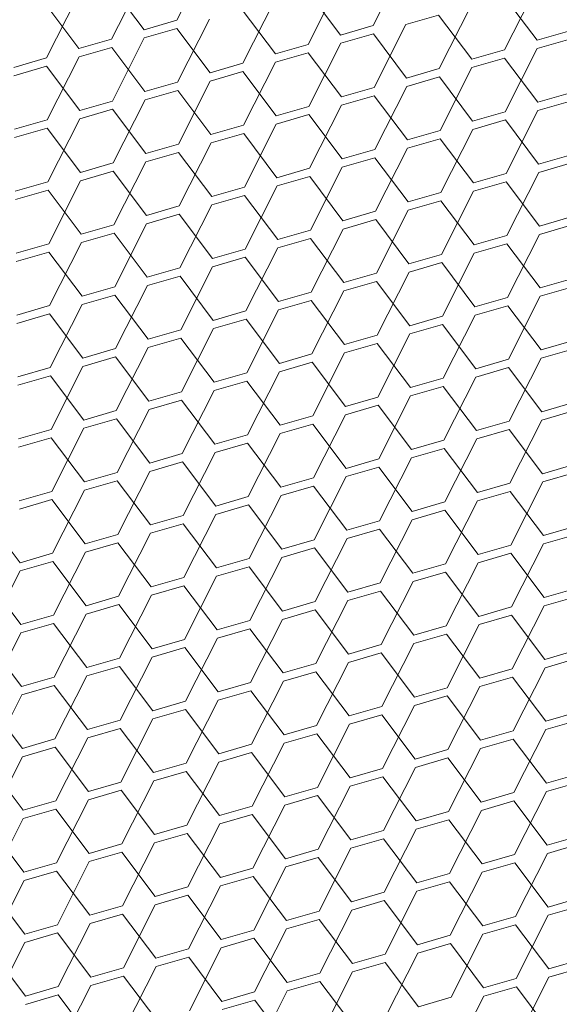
# Model space of a CAD drawing. Header units: millimetres. Extents: x 3925 to 5043, y -86 to 778.
# Tile 416 of 439: x 4961.87 to 4965.54, y 537.15 to 543.85. Entities that reach past the tile are written whole.
import ezdxf

# ---------------------------------------------------------------- set-up
doc = ezdxf.new("R2010")
doc.units = ezdxf.units.MM
doc.header["$LTSCALE"] = 46.255
doc.layers.add('H30K-DUST-FIDXF_CONTINUOUS_LINE', color=7, linetype='CONTINUOUS')

msp = doc.modelspace()

# ---------------------------------------------------------------- linework, layer by layer
at = {"layer": 'H30K-DUST-FIDXF_CONTINUOUS_LINE', "color": 7, "linetype": 'Continuous', "lineweight": 0}
for p, q in [((4962.9384, 543.8413), (4963.1556, 544.27)), ((4964.275, 543.8052), (4964.4923, 544.2338)), ((4962.7165, 543.7772), (4962.49, 544.0776)), ((4962.4946, 543.713), (4962.7119, 544.1417)), ((4963.8312, 543.6769), (4964.0485, 544.1056)), ((4962.0508, 543.5848), (4962.2681, 544.0134)), ((4964.0531, 543.741), (4963.8266, 544.0414)), ((4965.1679, 543.6408), (4965.3852, 544.0694)), ((4962.2727, 543.6489), (4962.0462, 543.9493)), ((4963.3875, 543.5486), (4963.6047, 543.9773)), ((4965.3898, 543.7049), (4965.1633, 544.0053)), ((4963.6094, 543.6128), (4963.3829, 543.9132)), ((4964.7195, 543.877), (4964.4976, 543.8129)), ((4964.946, 543.5766), (4964.7195, 543.877)), ((4964.7241, 543.5125), (4964.9414, 543.9412)), ((4962.7165, 543.7772), (4962.9384, 543.8413)), ((4962.9437, 543.4204), (4963.161, 543.849)), ((4964.2803, 543.3842), (4964.4976, 543.8129)), ((4962.9391, 543.7849), (4962.7172, 543.7208)), ((4963.1656, 543.4845), (4962.9391, 543.7849)), ((4964.0531, 543.741), (4964.275, 543.8052)), ((4964.2757, 543.7488), (4964.0538, 543.6846)), ((4964.5022, 543.4484), (4964.2757, 543.7488)), ((4965.3898, 543.7049), (4965.6117, 543.769)), ((4962.2727, 543.6489), (4962.4946, 543.713)), ((4962.4999, 543.2921), (4962.7172, 543.7208)), ((4963.6094, 543.6128), (4963.8312, 543.6769)), ((4963.8366, 543.256), (4964.0538, 543.6846)), ((4965.6124, 543.7126), (4965.3905, 543.6485)), ((4962.4953, 543.6566), (4962.2734, 543.5925)), ((4962.7218, 543.3562), (4962.4953, 543.6566)), ((4963.832, 543.6205), (4963.6101, 543.5564)), ((4964.0585, 543.3201), (4963.832, 543.6205)), ((4964.946, 543.5766), (4965.1679, 543.6408)), ((4965.1732, 543.2198), (4965.3905, 543.6485)), ((4961.8289, 543.5206), (4962.0508, 543.5848)), ((4962.0562, 543.1638), (4962.2734, 543.5925)), ((4963.1656, 543.4845), (4963.3875, 543.5486)), ((4963.3928, 543.1277), (4963.6101, 543.5564)), ((4965.1686, 543.5844), (4964.9467, 543.5202)), ((4965.3951, 543.284), (4965.1686, 543.5844)), ((4962.0515, 543.5284), (4961.8297, 543.4642)), ((4962.278, 543.228), (4962.0515, 543.5284)), ((4963.3882, 543.4922), (4963.1663, 543.4281)), ((4963.6147, 543.1918), (4963.3882, 543.4922)), ((4964.5022, 543.4484), (4964.7241, 543.5125)), ((4964.7295, 543.0916), (4964.9467, 543.5202)), ((4962.7218, 543.3562), (4962.9437, 543.4204)), ((4962.949, 542.9994), (4963.1663, 543.4281)), ((4964.7248, 543.4561), (4964.5029, 543.392)), ((4964.9513, 543.1557), (4964.7248, 543.4561)), ((4962.9444, 543.364), (4962.7225, 543.2998)), ((4963.1709, 543.0636), (4962.9444, 543.364)), ((4964.0585, 543.3201), (4964.2803, 543.3842)), ((4964.2857, 542.9633), (4964.5029, 543.392)), ((4965.3951, 543.284), (4965.617, 543.3481)), ((4962.278, 543.228), (4962.4999, 543.2921)), ((4962.5053, 542.8712), (4962.7225, 543.2998)), ((4964.2811, 543.3278), (4964.0592, 543.2637)), ((4964.5076, 543.0274), (4964.2811, 543.3278)), ((4965.6177, 543.2917), (4965.3958, 543.2276)), ((4962.5006, 543.2357), (4962.2788, 543.1716)), ((4962.7271, 542.9353), (4962.5006, 543.2357)), ((4963.6147, 543.1918), (4963.8366, 543.256)), ((4963.8419, 542.835), (4964.0592, 543.2637)), ((4964.9513, 543.1557), (4965.1732, 543.2198)), ((4965.1786, 542.7989), (4965.3958, 543.2276)), ((4961.8343, 543.0997), (4962.0562, 543.1638)), ((4962.0615, 542.7429), (4962.2788, 543.1716)), ((4963.8373, 543.1996), (4963.6154, 543.1354)), ((4964.0638, 542.8992), (4963.8373, 543.1996)), ((4965.1739, 543.1634), (4964.9521, 543.0993)), ((4965.4004, 542.863), (4965.1739, 543.1634)), ((4962.0569, 543.1074), (4961.835, 543.0433)), ((4962.2834, 542.807), (4962.0569, 543.1074)), ((4963.1709, 543.0636), (4963.3928, 543.1277)), ((4963.3981, 542.7068), (4963.6154, 543.1354)), ((4964.5076, 543.0274), (4964.7295, 543.0916)), ((4964.7348, 542.6706), (4964.9521, 543.0993)), ((4962.9544, 542.5785), (4963.1716, 543.0072)), ((4963.3935, 543.0713), (4963.1716, 543.0072)), ((4963.62, 542.7709), (4963.3935, 543.0713)), ((4964.7302, 543.0352), (4964.5083, 542.971)), ((4964.9567, 542.7348), (4964.7302, 543.0352)), ((4962.7271, 542.9353), (4962.949, 542.9994)), ((4962.9497, 542.943), (4962.7279, 542.8789)), ((4963.1762, 542.6426), (4962.9497, 542.943)), ((4964.0638, 542.8992), (4964.2857, 542.9633)), ((4964.291, 542.5424), (4964.5083, 542.971)), ((4962.5106, 542.4502), (4962.7279, 542.8789)), ((4964.2864, 542.9069), (4964.0645, 542.8428)), ((4964.5129, 542.6065), (4964.2864, 542.9069)), ((4965.4004, 542.863), (4965.6223, 542.9272)), ((4962.2834, 542.807), (4962.5053, 542.8712)), ((4962.506, 542.8148), (4962.2841, 542.7506)), ((4962.7325, 542.5144), (4962.506, 542.8148)), ((4963.62, 542.7709), (4963.8419, 542.835)), ((4963.8472, 542.4141), (4964.0645, 542.8428)), ((4965.1839, 542.378), (4965.4012, 542.8066)), ((4965.623, 542.8708), (4965.4012, 542.8066)), ((4961.8396, 542.6788), (4962.0615, 542.7429)), ((4962.0668, 542.322), (4962.2841, 542.7506)), ((4963.8426, 542.7786), (4963.6207, 542.7145)), ((4964.0691, 542.4782), (4963.8426, 542.7786)), ((4964.9567, 542.7348), (4965.1786, 542.7989)), ((4965.1793, 542.7425), (4964.9574, 542.6784)), ((4965.4058, 542.4421), (4965.1793, 542.7425)), ((4962.0622, 542.6865), (4961.8403, 542.6224)), ((4962.2887, 542.3861), (4962.0622, 542.6865)), ((4963.1762, 542.6426), (4963.3981, 542.7068)), ((4963.4035, 542.2858), (4963.6207, 542.7145)), ((4964.5129, 542.6065), (4964.7348, 542.6706)), ((4964.7401, 542.2497), (4964.9574, 542.6784)), ((4963.3989, 542.6504), (4963.177, 542.5862)), ((4963.6254, 542.35), (4963.3989, 542.6504)), ((4964.7355, 542.6142), (4964.5136, 542.5501)), ((4964.962, 542.3138), (4964.7355, 542.6142)), ((4962.7325, 542.5144), (4962.9544, 542.5785)), ((4962.9597, 542.1576), (4963.177, 542.5862)), ((4964.0691, 542.4782), (4964.291, 542.5424)), ((4964.2963, 542.1214), (4964.5136, 542.5501)), ((4962.9551, 542.5221), (4962.7332, 542.458)), ((4963.1816, 542.2217), (4962.9551, 542.5221)), ((4964.2917, 542.486), (4964.0698, 542.4218)), ((4964.5182, 542.1856), (4964.2917, 542.486)), ((4965.4058, 542.4421), (4965.6277, 542.5062)), ((4962.2887, 542.3861), (4962.5106, 542.4502)), ((4962.5159, 542.0293), (4962.7332, 542.458)), ((4963.6254, 542.35), (4963.8472, 542.4141)), ((4963.8526, 541.9932), (4964.0698, 542.4218)), ((4965.6284, 542.4498), (4965.4065, 542.3857)), ((4962.5113, 542.3938), (4962.2894, 542.3297)), ((4962.7378, 542.0934), (4962.5113, 542.3938)), ((4963.848, 542.3577), (4963.6261, 542.2936)), ((4964.0745, 542.0573), (4963.848, 542.3577)), ((4964.962, 542.3138), (4965.1839, 542.378)), ((4965.1892, 541.957), (4965.4065, 542.3857)), ((4961.8449, 542.2578), (4962.0668, 542.322)), ((4962.0722, 541.901), (4962.2894, 542.3297)), ((4963.1816, 542.2217), (4963.4035, 542.2858)), ((4963.4088, 541.8649), (4963.6261, 542.2936)), ((4965.1846, 542.3216), (4964.9627, 542.2575)), ((4965.4111, 542.0212), (4965.1846, 542.3216)), ((4962.0675, 542.2656), (4961.8456, 542.2015)), ((4962.294, 541.9652), (4962.0675, 542.2656)), ((4963.4042, 542.2295), (4963.1823, 542.1653)), ((4963.6307, 541.929), (4963.4042, 542.2295)), ((4964.5182, 542.1856), (4964.7401, 542.2497)), ((4964.7454, 541.8288), (4964.9627, 542.2575)), ((4962.7378, 542.0934), (4962.9597, 542.1576)), ((4962.965, 541.7366), (4963.1823, 542.1653)), ((4964.7408, 542.1933), (4964.5189, 542.1292)), ((4964.9673, 541.8929), (4964.7408, 542.1933)), ((4962.9604, 542.1012), (4962.7385, 542.0371)), ((4963.1869, 541.8008), (4962.9604, 542.1012)), ((4964.0745, 542.0573), (4964.2963, 542.1214)), ((4964.3017, 541.7005), (4964.5189, 542.1292)), ((4965.4111, 542.0212), (4965.633, 542.0853)), ((4962.294, 541.9652), (4962.5159, 542.0293)), ((4962.5213, 541.6084), (4962.7385, 542.0371)), ((4964.2971, 542.0651), (4964.0752, 542.0009)), ((4964.5236, 541.7646), (4964.2971, 542.0651)), ((4965.6337, 542.0289), (4965.4118, 541.9648)), ((4962.5166, 541.9729), (4962.2948, 541.9088)), ((4962.7431, 541.6725), (4962.5166, 541.9729)), ((4963.6307, 541.929), (4963.8526, 541.9932)), ((4963.8533, 541.9368), (4963.6314, 541.8727)), ((4964.0798, 541.6364), (4963.8533, 541.9368)), ((4963.8579, 541.5723), (4964.0752, 542.0009)), ((4964.9673, 541.8929), (4965.1892, 541.957)), ((4965.1945, 541.5361), (4965.4118, 541.9648)), ((4961.8503, 541.8369), (4962.0722, 541.901)), ((4962.0775, 541.4801), (4962.2948, 541.9088)), ((4963.4141, 541.444), (4963.6314, 541.8727)), ((4965.1899, 541.9007), (4964.968, 541.8365)), ((4965.4164, 541.6003), (4965.1899, 541.9007)), ((4962.0729, 541.8447), (4961.851, 541.7805)), ((4962.2994, 541.5443), (4962.0729, 541.8447)), ((4963.1869, 541.8008), (4963.4088, 541.8649)), ((4963.4095, 541.8085), (4963.1876, 541.7444)), ((4963.636, 541.5081), (4963.4095, 541.8085)), ((4964.5236, 541.7646), (4964.7454, 541.8288)), ((4964.7508, 541.4079), (4964.968, 541.8365)), ((4962.7431, 541.6725), (4962.965, 541.7366)), ((4962.9704, 541.3157), (4963.1876, 541.7444)), ((4964.7462, 541.7724), (4964.5243, 541.7083)), ((4964.9727, 541.472), (4964.7462, 541.7724)), ((4962.9657, 541.6803), (4962.7439, 541.6161)), ((4963.1922, 541.3799), (4962.9657, 541.6803)), ((4964.0798, 541.6364), (4964.3017, 541.7005)), ((4964.307, 541.2796), (4964.5243, 541.7083)), ((4962.2994, 541.5443), (4962.5213, 541.6084)), ((4962.5266, 541.1875), (4962.7439, 541.6161)), ((4964.3024, 541.6441), (4964.0805, 541.58)), ((4964.5289, 541.3437), (4964.3024, 541.6441)), ((4965.4164, 541.6003), (4965.6383, 541.6644)), ((4965.639, 541.608), (4965.4171, 541.5439)), ((4962.522, 541.552), (4962.3001, 541.4879)), ((4962.7485, 541.2516), (4962.522, 541.552)), ((4963.636, 541.5081), (4963.8579, 541.5723)), ((4963.8632, 541.1513), (4964.0805, 541.58)), ((4964.9727, 541.472), (4965.1945, 541.5361)), ((4965.1999, 541.1152), (4965.4171, 541.5439)), ((4961.8556, 541.416), (4962.0775, 541.4801)), ((4962.0828, 541.0592), (4962.3001, 541.4879)), ((4963.8586, 541.5159), (4963.6367, 541.4517)), ((4964.0851, 541.2155), (4963.8586, 541.5159)), ((4965.1953, 541.4797), (4964.9734, 541.4156)), ((4965.4218, 541.1793), (4965.1953, 541.4797)), ((4962.0782, 541.4237), (4961.8563, 541.3596)), ((4962.3047, 541.1233), (4962.0782, 541.4237)), ((4963.1922, 541.3799), (4963.4141, 541.444)), ((4963.4195, 541.0231), (4963.6367, 541.4517)), ((4964.5289, 541.3437), (4964.7508, 541.4079)), ((4964.7561, 540.9869), (4964.9734, 541.4156)), ((4963.4148, 541.3876), (4963.193, 541.3235)), ((4963.6413, 541.0872), (4963.4148, 541.3876)), ((4964.7515, 541.3515), (4964.5296, 541.2873)), ((4964.978, 541.0511), (4964.7515, 541.3515)), ((4962.7485, 541.2516), (4962.9704, 541.3157)), ((4962.9757, 540.8948), (4963.193, 541.3235)), ((4964.0851, 541.2155), (4964.307, 541.2796)), ((4964.3123, 540.8587), (4964.5296, 541.2873)), ((4962.9711, 541.2593), (4962.7492, 541.1952)), ((4963.1976, 540.9589), (4962.9711, 541.2593)), ((4964.3077, 541.2232), (4964.0858, 541.1591)), ((4964.5342, 540.9228), (4964.3077, 541.2232)), ((4965.4218, 541.1793), (4965.6437, 541.2435)), ((4962.3047, 541.1233), (4962.5266, 541.1875)), ((4962.5273, 541.1311), (4962.3054, 541.0669)), ((4962.7538, 540.8307), (4962.5273, 541.1311)), ((4962.5319, 540.7665), (4962.7492, 541.1952)), ((4963.6413, 541.0872), (4963.8632, 541.1513)), ((4963.8686, 540.7304), (4964.0858, 541.1591)), ((4965.6444, 541.1871), (4965.4225, 541.1229)), ((4962.0881, 540.6383), (4962.3054, 541.0669)), ((4963.8639, 541.0949), (4963.6421, 541.0308)), ((4964.0904, 540.7945), (4963.8639, 541.0949)), ((4964.978, 541.0511), (4965.1999, 541.1152)), ((4965.2052, 540.6943), (4965.4225, 541.1229)), ((4961.8609, 540.9951), (4962.0828, 541.0592)), ((4962.0835, 541.0028), (4961.8616, 540.9387)), ((4962.31, 540.7024), (4962.0835, 541.0028)), ((4963.1976, 540.9589), (4963.4195, 541.0231)), ((4963.4248, 540.6021), (4963.6421, 541.0308)), ((4965.2006, 541.0588), (4964.9787, 540.9947)), ((4965.4271, 540.7584), (4965.2006, 541.0588)), ((4963.4202, 540.9667), (4963.1983, 540.9025)), ((4963.6467, 540.6663), (4963.4202, 540.9667)), ((4964.5342, 540.9228), (4964.7561, 540.9869)), ((4964.7568, 540.9305), (4964.5349, 540.8664)), ((4964.9833, 540.6301), (4964.7568, 540.9305)), ((4964.7614, 540.566), (4964.9787, 540.9947)), ((4962.7538, 540.8307), (4962.9757, 540.8948)), ((4962.981, 540.4739), (4963.1983, 540.9025)), ((4964.3177, 540.4377), (4964.5349, 540.8664)), ((4962.9764, 540.8384), (4962.7545, 540.7743)), ((4963.2029, 540.538), (4962.9764, 540.8384)), ((4964.0904, 540.7945), (4964.3123, 540.8587)), ((4964.313, 540.8023), (4964.0912, 540.7381)), ((4964.5396, 540.5019), (4964.313, 540.8023)), ((4965.4271, 540.7584), (4965.649, 540.8225)), ((4962.31, 540.7024), (4962.5319, 540.7665)), ((4962.5372, 540.3456), (4962.7545, 540.7743)), ((4963.6467, 540.6663), (4963.8686, 540.7304)), ((4963.8739, 540.3095), (4964.0912, 540.7381)), ((4965.6497, 540.7661), (4965.4278, 540.702)), ((4962.5326, 540.7101), (4962.3107, 540.646)), ((4962.7591, 540.4097), (4962.5326, 540.7101)), ((4963.8693, 540.674), (4963.6474, 540.6099)), ((4964.0958, 540.3736), (4963.8693, 540.674)), ((4964.9833, 540.6301), (4965.2052, 540.6943)), ((4965.2105, 540.2733), (4965.4278, 540.702)), ((4961.8663, 540.5741), (4962.0881, 540.6383)), ((4962.0935, 540.2173), (4962.3107, 540.646)), ((4963.2029, 540.538), (4963.4248, 540.6021)), ((4963.4301, 540.1812), (4963.6474, 540.6099)), ((4965.2059, 540.6379), (4964.984, 540.5737)), ((4965.4324, 540.3375), (4965.2059, 540.6379)), ((4962.0889, 540.5819), (4961.867, 540.5177)), ((4962.3154, 540.2815), (4962.0889, 540.5819)), ((4963.4255, 540.5457), (4963.2036, 540.4816)), ((4963.652, 540.2453), (4963.4255, 540.5457)), ((4964.5396, 540.5019), (4964.7614, 540.566)), ((4964.7668, 540.1451), (4964.984, 540.5737)), ((4962.7591, 540.4097), (4962.981, 540.4739)), ((4962.9864, 540.0529), (4963.2036, 540.4816)), ((4964.7622, 540.5096), (4964.5403, 540.4455)), ((4964.9887, 540.2092), (4964.7622, 540.5096)), ((4961.8716, 540.1532), (4961.6451, 540.4536)), ((4962.9817, 540.4175), (4962.7598, 540.3533)), ((4963.2082, 540.1171), (4962.9817, 540.4175)), ((4964.0958, 540.3736), (4964.3177, 540.4377)), ((4964.323, 540.0168), (4964.5403, 540.4455)), ((4965.4324, 540.3375), (4965.6543, 540.4016)), ((4962.3154, 540.2815), (4962.5372, 540.3456)), ((4962.5426, 539.9247), (4962.7598, 540.3533)), ((4964.3184, 540.3813), (4964.0965, 540.3172)), ((4964.5449, 540.0809), (4964.3184, 540.3813)), ((4965.655, 540.3452), (4965.4331, 540.2811)), ((4962.538, 540.2892), (4962.3161, 540.2251)), ((4962.7645, 539.9888), (4962.538, 540.2892)), ((4963.652, 540.2453), (4963.8739, 540.3095)), ((4963.8792, 539.8885), (4964.0965, 540.3172)), ((4964.9887, 540.2092), (4965.2105, 540.2733)), ((4965.2159, 539.8524), (4965.4331, 540.2811)), ((4961.8716, 540.1532), (4962.0935, 540.2173)), ((4962.0988, 539.7964), (4962.3161, 540.2251)), ((4963.8746, 540.2531), (4963.6527, 540.1889)), ((4964.1011, 539.9527), (4963.8746, 540.2531)), ((4965.2113, 540.2169), (4964.9894, 540.1528)), ((4965.4378, 539.9165), (4965.2113, 540.2169)), ((4962.0942, 540.1609), (4961.8723, 540.0968)), ((4962.3207, 539.8605), (4962.0942, 540.1609)), ((4963.2082, 540.1171), (4963.4301, 540.1812)), ((4963.4355, 539.7603), (4963.6527, 540.1889)), ((4964.5449, 540.0809), (4964.7668, 540.1451)), ((4964.7721, 539.7241), (4964.9894, 540.1528)), ((4961.655, 539.6681), (4961.8723, 540.0968)), ((4962.9917, 539.632), (4963.209, 540.0607)), ((4963.4308, 540.1248), (4963.209, 540.0607)), ((4963.6573, 539.8244), (4963.4308, 540.1248)), ((4964.7675, 540.0887), (4964.5456, 540.0245)), ((4964.994, 539.7883), (4964.7675, 540.0887)), ((4961.8769, 539.7323), (4961.6504, 540.0327)), ((4962.7645, 539.9888), (4962.9864, 540.0529)), ((4962.9871, 539.9965), (4962.7652, 539.9324)), ((4963.2136, 539.6961), (4962.9871, 539.9965)), ((4964.1011, 539.9527), (4964.323, 540.0168)), ((4964.3283, 539.5959), (4964.5456, 540.0245)), ((4962.5479, 539.5037), (4962.7652, 539.9324)), ((4964.3237, 539.9604), (4964.1018, 539.8963)), ((4964.5502, 539.66), (4964.3237, 539.9604)), ((4965.4378, 539.9165), (4965.6596, 539.9807)), ((4962.3207, 539.8605), (4962.5426, 539.9247)), ((4962.5433, 539.8683), (4962.3214, 539.8041)), ((4962.7698, 539.5679), (4962.5433, 539.8683)), ((4963.6573, 539.8244), (4963.8792, 539.8885)), ((4963.8846, 539.4676), (4964.1018, 539.8963)), ((4965.2212, 539.4315), (4965.4385, 539.8601)), ((4965.6604, 539.9243), (4965.4385, 539.8601)), ((4961.8769, 539.7323), (4962.0988, 539.7964)), ((4962.1041, 539.3755), (4962.3214, 539.8041)), ((4963.8799, 539.8321), (4963.6581, 539.768)), ((4964.1064, 539.5317), (4963.8799, 539.8321)), ((4964.994, 539.7883), (4965.2159, 539.8524)), ((4965.2166, 539.796), (4964.9947, 539.7319)), ((4965.4431, 539.4956), (4965.2166, 539.796)), ((4962.0995, 539.74), (4961.8776, 539.6759)), ((4962.326, 539.4396), (4962.0995, 539.74)), ((4963.2136, 539.6961), (4963.4355, 539.7603)), ((4963.4408, 539.3393), (4963.6581, 539.768)), ((4964.7774, 539.3032), (4964.9947, 539.7319)), ((4961.6604, 539.2472), (4961.8776, 539.6759)), ((4963.4362, 539.7039), (4963.2143, 539.6397)), ((4963.6627, 539.4035), (4963.4362, 539.7039)), ((4964.5502, 539.66), (4964.7721, 539.7241)), ((4964.7728, 539.6677), (4964.5509, 539.6036)), ((4964.9993, 539.3673), (4964.7728, 539.6677)), ((4961.8823, 539.3113), (4961.6557, 539.6117)), ((4962.7698, 539.5679), (4962.9917, 539.632)), ((4962.997, 539.2111), (4963.2143, 539.6397)), ((4964.1064, 539.5317), (4964.3283, 539.5959)), ((4964.3337, 539.1749), (4964.5509, 539.6036)), ((4962.9924, 539.5756), (4962.7705, 539.5115)), ((4963.2189, 539.2752), (4962.9924, 539.5756)), ((4964.329, 539.5395), (4964.1072, 539.4753)), ((4964.5555, 539.2391), (4964.329, 539.5395)), ((4965.4431, 539.4956), (4965.665, 539.5597)), ((4962.326, 539.4396), (4962.5479, 539.5037)), ((4962.5532, 539.0828), (4962.7705, 539.5115)), ((4963.6627, 539.4035), (4963.8846, 539.4676)), ((4963.8899, 539.0467), (4964.1072, 539.4753)), ((4965.6657, 539.5033), (4965.4438, 539.4392)), ((4962.5486, 539.4473), (4962.3267, 539.3832)), ((4962.7751, 539.1469), (4962.5486, 539.4473)), ((4963.8853, 539.4112), (4963.6634, 539.3471)), ((4964.1118, 539.1108), (4963.8853, 539.4112)), ((4964.9993, 539.3673), (4965.2212, 539.4315)), ((4965.2265, 539.0105), (4965.4438, 539.4392)), ((4961.8823, 539.3113), (4962.1041, 539.3755)), ((4962.1095, 538.9545), (4962.3267, 539.3832)), ((4963.2189, 539.2752), (4963.4408, 539.3393)), ((4963.4461, 538.9184), (4963.6634, 539.3471)), ((4965.2219, 539.3751), (4965, 539.3109)), ((4965.4484, 539.0747), (4965.2219, 539.3751)), ((4962.1049, 539.3191), (4961.883, 539.2549)), ((4962.3314, 539.0187), (4962.1049, 539.3191)), ((4963.4415, 539.2829), (4963.2196, 539.2188)), ((4963.668, 538.9825), (4963.4415, 539.2829)), ((4964.5555, 539.2391), (4964.7774, 539.3032)), ((4964.7828, 538.8823), (4965, 539.3109)), ((4961.8876, 538.8904), (4961.6611, 539.1908)), ((4961.6657, 538.8263), (4961.883, 539.2549)), ((4962.7751, 539.1469), (4962.997, 539.2111)), ((4963.0023, 538.7901), (4963.2196, 539.2188)), ((4964.7781, 539.2468), (4964.5563, 539.1827)), ((4965.0046, 538.9464), (4964.7781, 539.2468)), ((4962.9977, 539.1547), (4962.7758, 539.0905)), ((4963.2242, 538.8543), (4962.9977, 539.1547)), ((4964.1118, 539.1108), (4964.3337, 539.1749)), ((4964.339, 538.754), (4964.5563, 539.1827)), ((4965.4484, 539.0747), (4965.6703, 539.1388)), ((4962.3314, 539.0187), (4962.5532, 539.0828)), ((4962.5586, 538.6619), (4962.7758, 539.0905)), ((4964.3344, 539.1185), (4964.1125, 539.0544)), ((4964.5609, 538.8181), (4964.3344, 539.1185)), ((4965.671, 539.0824), (4965.4491, 539.0183)), ((4962.554, 539.0264), (4962.3321, 538.9623)), ((4962.7805, 538.726), (4962.554, 539.0264)), ((4963.668, 538.9825), (4963.8899, 539.0467)), ((4963.8906, 538.9903), (4963.6687, 538.9261)), ((4964.1171, 538.6899), (4963.8906, 538.9903)), ((4963.8952, 538.6257), (4964.1125, 539.0544)), ((4965.0046, 538.9464), (4965.2265, 539.0105)), ((4965.2319, 538.5896), (4965.4491, 539.0183)), ((4961.8876, 538.8904), (4962.1095, 538.9545)), ((4962.1148, 538.5336), (4962.3321, 538.9623)), ((4963.4514, 538.4975), (4963.6687, 538.9261)), ((4965.2272, 538.9541), (4965.0054, 538.89)), ((4965.4538, 538.6537), (4965.2272, 538.9541)), ((4962.1102, 538.8981), (4961.8883, 538.834)), ((4962.3367, 538.5977), (4962.1102, 538.8981)), ((4963.2242, 538.8543), (4963.4461, 538.9184)), ((4963.4468, 538.862), (4963.2249, 538.7979)), ((4963.6733, 538.5616), (4963.4468, 538.862)), ((4964.5609, 538.8181), (4964.7828, 538.8823)), ((4964.7881, 538.4613), (4965.0054, 538.89)), ((4961.671, 538.4053), (4961.8883, 538.834)), ((4962.7805, 538.726), (4963.0023, 538.7901)), ((4963.0077, 538.3692), (4963.2249, 538.7979)), ((4964.7835, 538.8259), (4964.5616, 538.7617)), ((4965.01, 538.5255), (4964.7835, 538.8259)), ((4961.8929, 538.4695), (4961.6664, 538.7699)), ((4963.0031, 538.7337), (4962.7812, 538.6696)), ((4963.2296, 538.4333), (4963.0031, 538.7337)), ((4964.1171, 538.6899), (4964.339, 538.754)), ((4964.3443, 538.3331), (4964.5616, 538.7617)), ((4962.3367, 538.5977), (4962.5586, 538.6619)), ((4962.5639, 538.2409), (4962.7812, 538.6696)), ((4964.3397, 538.6976), (4964.1178, 538.6335)), ((4964.5662, 538.3972), (4964.3397, 538.6976)), ((4965.4538, 538.6537), (4965.6756, 538.7179)), ((4965.6764, 538.6615), (4965.4545, 538.5973)), ((4962.5593, 538.6055), (4962.3374, 538.5413)), ((4962.7858, 538.3051), (4962.5593, 538.6055)), ((4963.6733, 538.5616), (4963.8952, 538.6257)), ((4963.9005, 538.2048), (4964.1178, 538.6335)), ((4965.01, 538.5255), (4965.2319, 538.5896)), ((4965.2372, 538.1687), (4965.4545, 538.5973)), ((4961.8929, 538.4695), (4962.1148, 538.5336)), ((4962.1201, 538.1127), (4962.3374, 538.5413)), ((4963.8959, 538.5693), (4963.674, 538.5052)), ((4964.1224, 538.2689), (4963.8959, 538.5693)), ((4965.2326, 538.5332), (4965.0107, 538.4691)), ((4965.4591, 538.2328), (4965.2326, 538.5332)), ((4962.1155, 538.4772), (4961.8936, 538.4131)), ((4962.342, 538.1768), (4962.1155, 538.4772)), ((4963.2296, 538.4333), (4963.4514, 538.4975)), ((4963.4568, 538.0765), (4963.674, 538.5052)), ((4964.5662, 538.3972), (4964.7881, 538.4613)), ((4964.7934, 538.0404), (4965.0107, 538.4691)), ((4961.6764, 537.9844), (4961.8936, 538.4131)), ((4963.4522, 538.4411), (4963.2303, 538.3769)), ((4963.6787, 538.1407), (4963.4522, 538.4411)), ((4964.7888, 538.4049), (4964.5669, 538.3408)), ((4965.0153, 538.1045), (4964.7888, 538.4049)), ((4961.8982, 538.0485), (4961.6717, 538.3489)), ((4962.7858, 538.3051), (4963.0077, 538.3692)), ((4963.013, 537.9483), (4963.2303, 538.3769)), ((4964.1224, 538.2689), (4964.3443, 538.3331)), ((4964.3497, 537.9121), (4964.5669, 538.3408)), ((4963.0084, 538.3128), (4962.7865, 538.2487)), ((4963.2349, 538.0124), (4963.0084, 538.3128)), ((4964.345, 538.2767), (4964.1231, 538.2126)), ((4964.5715, 537.9763), (4964.345, 538.2767)), ((4965.4591, 538.2328), (4965.681, 538.2969)), ((4962.342, 538.1768), (4962.5639, 538.2409)), ((4962.5692, 537.82), (4962.7865, 538.2487)), ((4963.6787, 538.1407), (4963.9005, 538.2048)), ((4963.9059, 537.7839), (4964.1231, 538.2126)), ((4965.6817, 538.2406), (4965.4598, 538.1764)), ((4962.1255, 537.6917), (4962.3427, 538.1204)), ((4962.5646, 538.1846), (4962.3427, 538.1204)), ((4962.7911, 537.8841), (4962.5646, 538.1846)), ((4963.9013, 538.1484), (4963.6794, 538.0843)), ((4964.1278, 537.848), (4963.9013, 538.1484)), ((4965.0153, 538.1045), (4965.2372, 538.1687)), ((4965.2425, 537.7477), (4965.4598, 538.1764)), ((4961.8982, 538.0485), (4962.1201, 538.1127)), ((4962.1208, 538.0563), (4961.899, 537.9922)), ((4962.3473, 537.7559), (4962.1208, 538.0563)), ((4963.2349, 538.0124), (4963.4568, 538.0765)), ((4963.4621, 537.6556), (4963.6794, 538.0843)), ((4965.2379, 538.1123), (4965.016, 538.0482)), ((4965.4644, 537.8119), (4965.2379, 538.1123)), ((4961.6817, 537.5635), (4961.899, 537.9922)), ((4963.4575, 538.0202), (4963.2356, 537.956)), ((4963.684, 537.7197), (4963.4575, 538.0202)), ((4964.5715, 537.9763), (4964.7934, 538.0404)), ((4964.7988, 537.6195), (4965.016, 538.0482)), ((4961.9036, 537.6276), (4961.6771, 537.928)), ((4962.7911, 537.8841), (4963.013, 537.9483)), ((4963.0183, 537.5274), (4963.2356, 537.956)), ((4964.355, 537.4912), (4964.5723, 537.9199)), ((4964.7941, 537.984), (4964.5723, 537.9199)), ((4965.0206, 537.6836), (4964.7941, 537.984)), ((4963.0137, 537.8919), (4962.7918, 537.8278)), ((4963.2402, 537.5915), (4963.0137, 537.8919)), ((4964.1278, 537.848), (4964.3497, 537.9121)), ((4964.3504, 537.8558), (4964.1285, 537.7916)), ((4964.5769, 537.5554), (4964.3504, 537.8558)), ((4965.4644, 537.8119), (4965.6863, 537.876)), ((4962.3473, 537.7559), (4962.5692, 537.82)), ((4962.5746, 537.3991), (4962.7918, 537.8278)), ((4963.684, 537.7197), (4963.9059, 537.7839)), ((4963.9112, 537.363), (4964.1285, 537.7916)), ((4965.687, 537.8196), (4965.4651, 537.7555)), ((4962.5699, 537.7636), (4962.3481, 537.6995)), ((4962.7965, 537.4632), (4962.5699, 537.7636)), ((4963.9066, 537.7275), (4963.6847, 537.6634)), ((4964.1331, 537.4271), (4963.9066, 537.7275)), ((4965.0206, 537.6836), (4965.2425, 537.7477)), ((4965.2479, 537.3268), (4965.4651, 537.7555)), ((4961.9036, 537.6276), (4962.1255, 537.6917)), ((4962.1308, 537.2708), (4962.3481, 537.6995)), ((4963.2402, 537.5915), (4963.4621, 537.6556)), ((4963.4674, 537.2347), (4963.6847, 537.6634)), ((4965.2432, 537.6914), (4965.0214, 537.6272)), ((4965.4697, 537.391), (4965.2432, 537.6914)), ((4962.1262, 537.6354), (4961.9043, 537.5712)), ((4962.3527, 537.335), (4962.1262, 537.6354)), ((4963.4628, 537.5992), (4963.2409, 537.5351)), ((4963.6893, 537.2988), (4963.4628, 537.5992)), ((4964.5769, 537.5554), (4964.7988, 537.6195)), ((4964.8041, 537.1986), (4965.0214, 537.6272)), ((4961.687, 537.1426), (4961.9043, 537.5712)), ((4962.7965, 537.4632), (4963.0183, 537.5274)), ((4963.0237, 537.1064), (4963.2409, 537.5351)), ((4964.7995, 537.5631), (4964.5776, 537.499)), ((4965.026, 537.2627), (4964.7995, 537.5631)), ((4961.9089, 537.2067), (4961.6824, 537.5071)), ((4963.0191, 537.471), (4962.7972, 537.4068)), ((4963.2456, 537.1706), (4963.0191, 537.471)), ((4964.1331, 537.4271), (4964.355, 537.4912)), ((4964.3603, 537.0703), (4964.5776, 537.499)), ((4965.4697, 537.391), (4965.6916, 537.4551)), ((4962.3527, 537.335), (4962.5746, 537.3991)), ((4962.5799, 536.9782), (4962.7972, 537.4068)), ((4964.3557, 537.4348), (4964.1338, 537.3707)), ((4964.5822, 537.1344), (4964.3557, 537.4348)), ((4965.6923, 537.3987), (4965.4705, 537.3346)), ((4962.5753, 537.3427), (4962.3534, 537.2786)), ((4962.8018, 537.0423), (4962.5753, 537.3427)), ((4963.6893, 537.2988), (4963.9112, 537.363)), ((4963.9165, 536.942), (4964.1338, 537.3707)), ((4965.026, 537.2627), (4965.2479, 537.3268)), ((4965.2532, 536.9059), (4965.4705, 537.3346)), ((4961.9089, 537.2067), (4962.1308, 537.2708)), ((4962.1361, 536.8499), (4962.3534, 537.2786)), ((4963.9119, 537.3066), (4963.69, 537.2424)), ((4964.1384, 537.0062), (4963.9119, 537.3066)), ((4965.2486, 537.2704), (4965.0267, 537.2063)), ((4965.4751, 536.97), (4965.2486, 537.2704)), ((4962.1315, 537.2144), (4961.9096, 537.1503)), ((4962.358, 536.914), (4962.1315, 537.2144)), ((4963.2456, 537.1706), (4963.4674, 537.2347)), ((4963.4728, 536.8138), (4963.69, 537.2424)), ((4964.5822, 537.1344), (4964.8041, 537.1986)), ((4964.8094, 536.7776), (4965.0267, 537.2063)), ((4963.4682, 537.1783), (4963.2463, 537.1142)), ((4963.6947, 536.8779), (4963.4682, 537.1783))]:
    msp.add_line(p, q, dxfattribs=at)

doc.saveas('drawing.dxf')
